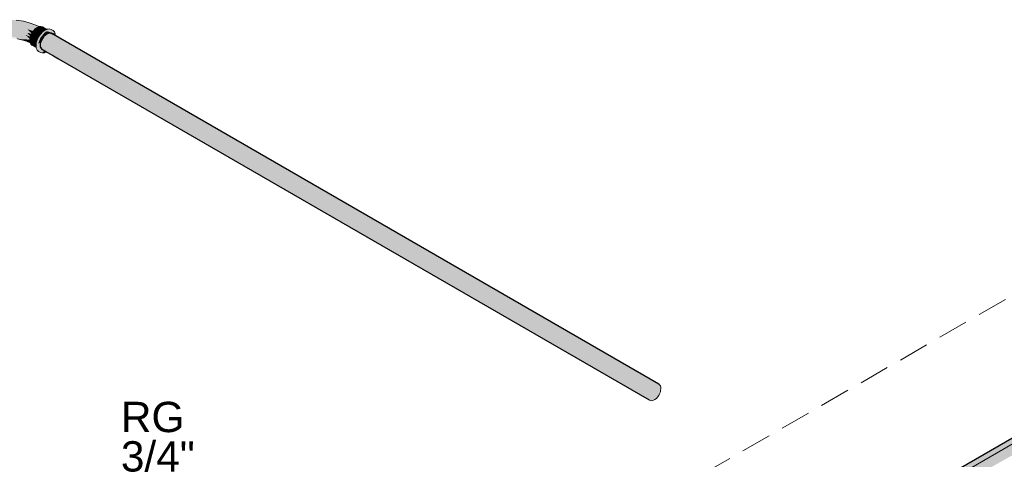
# Model space of a CAD drawing. Header units: millimetres. Extents: x 2 to 902, y -447 to 199.
# Tile 359 of 656: x 69.84 to 76.34, y 93.39 to 96.29. Entities that reach past the tile are written whole.
import ezdxf

# ---------------------------------------------------------------- set-up
doc = ezdxf.new("R2010")
doc.units = ezdxf.units.MM
doc.header["$MEASUREMENT"] = 0
doc.linetypes.add('JIS_02_2.0', pattern=[0.3, 0.2, -0.1])
doc.linetypes.add('NULL', pattern=[0])
for name, color, linetype, lineweight in [('AF-Condutos', 4, 'Continuous', 25), ('AF-Conexões', 9, 'Continuous', 18), ('DI-Elementos em corte', 9, 'Continuous', 18), ('DI-Área do detalhe', 7, 'JIS_02_2.0', 9), ('IFC-Parede-Contorno', 42, 'Continuous', 5), ('Textos', 7, 'Continuous', 9)]:
    doc.layers.add(name, color=color, linetype=linetype, lineweight=lineweight)
doc.styles.add('Arial', font='arial.ttf')

msp = doc.modelspace()

# ---------------------------------------------------------------- hatches: boundary and pattern name
at = {"layer": 'AF-Condutos', "linetype": 'Continuous'}
for points in [[(70.0723, 96.1356), (70.084, 96.1288), (74.0018, 93.8551), (70.084, 96.1292), (70.0724, 96.1359), (69.9969, 96.1797), (69.9835, 96.1581), (70.0694, 96.1082), (70.0879, 96.0976), (70.0878, 96.0978), (70.0694, 96.1085), (70.0878, 96.0978), (70.0879, 96.0976), (73.994, 93.8426), (70.084, 96.1288)], [(70.075, 96.1604), (70.0806, 96.1572), (74.0173, 93.8737), (70.0805, 96.1574), (70.075, 96.1606), (70.014, 96.196), (69.9969, 96.1797), (70.0724, 96.1359), (70.084, 96.1292), (70.084, 96.1294), (70.0724, 96.1361), (70.084, 96.1294), (70.084, 96.1292), (74.0074, 93.8642), (70.0806, 96.1572)], [(70.0769, 96.178), (70.0781, 96.1773), (74.0349, 93.8853), (70.0781, 96.1775), (70.0769, 96.1781), (70.0319, 96.2042), (70.014, 96.196), (70.075, 96.1606), (70.0805, 96.1575), (70.0805, 96.1576), (70.075, 96.1608), (70.0805, 96.1576), (70.0805, 96.1575), (74.0245, 93.8806), (70.0781, 96.1773)], [(70.0777, 96.1853), (70.0771, 96.1856), (70.0319, 96.2042), (70.0769, 96.1781), (70.0769, 96.1782), (70.0769, 96.1781), (70.0781, 96.1775), (70.0781, 96.1776), (70.0774, 96.1829), (70.0781, 96.1776), (70.0781, 96.1775), (74.0424, 93.8887)], [(70.0777, 96.1853), (70.0475, 96.2028), (70.0319, 96.2042)], [(74.0515, 93.8879), (74.058, 93.8873), (70.0475, 96.2028), (74.0424, 93.8887)], [(70.0561, 96.1157), (69.9835, 96.1581), (69.9762, 96.1349), (70.0396, 96.0982), (69.9762, 96.1349), (70.0395, 96.0981), (70.0666, 96.0825), (70.0666, 96.0826), (70.0666, 96.0825), (70.0915, 96.0682), (70.0914, 96.0683), (70.0915, 96.0682), (73.9867, 93.8194), (70.0879, 96.0971), (70.0694, 96.1079)], [(70.0394, 96.098), (70.0666, 96.0823), (70.0915, 96.0678), (73.9867, 93.8106), (73.9867, 93.8194), (70.0915, 96.0682), (70.0395, 96.0981), (70.0915, 96.068), (70.0666, 96.0824), (70.0395, 96.0981), (69.9762, 96.1349), (69.9762, 96.1141), (70.0252, 96.0858), (70.0269, 96.0848), (70.0645, 96.063), (69.9762, 96.1141), (70.0645, 96.063), (70.0942, 96.0458), (70.0942, 96.0459), (70.0927, 96.0578), (70.0657, 96.0735), (70.0338, 96.092), (70.0657, 96.0735), (70.0927, 96.0578), (70.0942, 96.0459), (70.0942, 96.0458), (73.9867, 93.7986), (70.0915, 96.0677), (70.0666, 96.0822), (70.0408, 96.0972)], [(69.9835, 96.1581), (70.0694, 96.1079), (70.0879, 96.0972), (73.9909, 93.8328), (70.0879, 96.0975), (70.0694, 96.1082)], [(70.0723, 96.1356), (73.994, 93.8426), (74.0018, 93.8551)], [(70.0724, 96.1359), (74.0018, 93.8551), (74.0074, 93.8642)], [(70.075, 96.1606), (74.0173, 93.8737), (74.0245, 93.8806)], [(70.075, 96.1604), (74.0074, 93.8642), (74.0173, 93.8737)], [(70.0769, 96.1781), (74.0349, 93.8853), (74.0424, 93.8887)], [(70.0769, 96.178), (74.0245, 93.8806), (74.0349, 93.8853)], [(69.9762, 96.1141), (70.0645, 96.0628), (70.0942, 96.0457), (73.9898, 93.7924), (70.0942, 96.0458), (70.0645, 96.063)], [(70.0167, 96.0801), (70.0171, 96.0799), (70.0204, 96.078), (70.0232, 96.0764), (70.0246, 96.0765), (70.0232, 96.0764), (70.0635, 96.0531), (70.0956, 96.0346), (73.994, 93.7838), (70.0942, 96.0456), (70.0645, 96.0628), (70.0385, 96.0779), (70.0271, 96.0846), (70.0264, 96.0843), (70.0232, 96.0829), (70.0185, 96.0809), (70.0232, 96.0829), (70.0264, 96.0843), (70.0271, 96.0846), (70.0268, 96.0847), (70.0247, 96.0854), (70.0268, 96.0847), (70.0251, 96.0857), (69.9762, 96.1141), (69.9835, 96.0993)], [(70.0394, 96.098), (70.0915, 96.0677), (73.9867, 93.7986), (73.9867, 93.8106), (70.0915, 96.0678)], [(70.0645, 96.063), (73.9898, 93.7924), (73.9867, 93.7986)], [(70.0645, 96.0628), (73.994, 93.7838), (73.9898, 93.7924)], [(70.0694, 96.1082), (73.9909, 93.8328), (73.994, 93.8426)], [(70.0694, 96.1079), (73.9867, 93.8194), (73.9909, 93.8328)], [(76.4051, 93.5287), (73.6944, 91.9635), (76.4051, 93.5285), (73.6942, 91.9633), (73.6943, 91.9632), (73.7069, 91.9499), (76.4072, 93.5095), (73.683, 91.9361), (76.4099, 93.4839), (76.4072, 93.5089), (76.4099, 93.4839), (73.6994, 91.9181), (76.4129, 93.4564), (76.41, 93.4831), (76.4129, 93.4564), (76.5144, 93.514), (76.5024, 93.5364), (76.4859, 93.5543), (76.4679, 93.5647), (76.4515, 93.5658), (76.4041, 93.5384), (73.6864, 91.9693), (73.6865, 91.9693)], [(73.6878, 91.97), (73.6865, 91.9693), (73.6933, 91.9643), (73.6942, 91.9633), (73.6944, 91.9635), (76.4051, 93.5287)], [(73.7079, 91.9502), (73.7071, 91.9497), (73.7112, 91.9453), (73.7212, 91.9307), (73.7237, 91.9322), (76.4099, 93.4839)], [(76.52, 93.491), (76.5144, 93.514), (73.7115, 91.8957)], [(73.7226, 91.9312), (73.7214, 91.9305), (73.7267, 91.9228), (73.7336, 91.9084), (73.7356, 91.9096), (76.5144, 93.514)]]:
    msp.add_hatch(color=151, dxfattribs=at).paths.add_polyline_path(points)
at = {"layer": 'AF-Conexões', "linetype": 'Continuous'}
for points in [[(69.7771, 96.1711), (69.8309, 96.1647), (69.8143, 96.168), (69.7698, 96.1739), (69.7289, 96.1781), (69.7642, 96.1745), (69.7698, 96.1739), (69.7698, 96.175), (69.7701, 96.1837), (69.7698, 96.1739), (69.8126, 96.1772), (69.8143, 96.168), (69.8525, 96.1633), (69.876, 96.1629), (69.8451, 96.1734), (69.876, 96.1629), (69.907, 96.1605), (69.9072, 96.1624), (69.9075, 96.1648), (69.8767, 96.176), (69.9075, 96.1648), (69.8787, 96.1922), (69.8365, 96.1877), (69.7932, 96.195), (69.7483, 96.1974), (69.7932, 96.195), (69.8365, 96.1877), (69.8787, 96.1922), (69.9106, 96.1803), (69.9113, 96.1827), (69.8896, 96.2062), (69.8526, 96.2133), (69.813, 96.2065), (69.8526, 96.2133), (69.8896, 96.2062), (69.9181, 96.1992), (69.9192, 96.2014), (69.8903, 96.2302), (69.8497, 96.2347), (69.8121, 96.2257), (69.7698, 96.226), (69.8121, 96.2257), (69.8497, 96.2347), (69.8903, 96.2302), (69.9294, 96.2174), (69.9309, 96.2197), (69.9131, 96.2408), (69.942, 96.2319), (69.9397, 96.2326), (69.9365, 96.2278), (69.9397, 96.2326), (69.9131, 96.2408), (69.9288, 96.2222), (69.9363, 96.2275), (69.9288, 96.2222), (69.9308, 96.2197), (69.931, 96.2198), (69.9312, 96.2201), (69.9341, 96.2243), (69.9312, 96.2201), (69.9359, 96.225), (69.9423, 96.2318), (69.9431, 96.2326), (69.9444, 96.2336), (69.9442, 96.2338), (69.9441, 96.2337), (69.9442, 96.2338), (69.9239, 96.2535), (69.8765, 96.2577), (69.8433, 96.2551), (69.8126, 96.2472), (69.8433, 96.2551), (69.8765, 96.2577), (69.9239, 96.2535), (69.942, 96.236), (69.9552, 96.2417), (69.942, 96.236), (69.9444, 96.2336), (69.9489, 96.2369), (69.9554, 96.2416), (69.9558, 96.2419), (69.9572, 96.2425), (69.9568, 96.2427), (69.9569, 96.2427), (69.9233, 96.2641), (69.9572, 96.2425), (69.9654, 96.246), (69.9669, 96.2466), (69.9525, 96.2546), (69.9021, 96.2726), (69.8833, 96.2718), (69.9021, 96.2726), (69.8651, 96.2819), (69.84, 96.2839), (69.8462, 96.2743), (69.84, 96.2839), (69.8651, 96.2819), (69.8169, 96.2899), (69.8058, 96.2846), (69.8077, 96.2692), (69.7763, 96.2446), (69.8077, 96.2692), (69.8058, 96.2846), (69.8169, 96.2899), (69.7729, 96.2926), (69.7707, 96.28), (69.7422, 96.2722), (69.7464, 96.2571), (69.7235, 96.2316), (69.7265, 96.212), (69.7034, 96.195), (69.7265, 96.212), (69.7235, 96.2316), (69.7464, 96.2571), (69.7422, 96.2722), (69.7707, 96.28), (69.7729, 96.2926), (69.7055, 96.2922), (69.7391, 96.2908), (69.7055, 96.2922), (69.668, 96.2884), (69.7007, 96.2877), (69.727, 96.2828), (69.7007, 96.2877), (69.668, 96.2884), (69.6485, 96.2827), (69.669, 96.2793), (69.6815, 96.2639), (69.6844, 96.2408), (69.6842, 96.2143), (69.6844, 96.2408), (69.6815, 96.2639), (69.669, 96.2793), (69.6485, 96.2827), (69.668, 96.2884), (69.6314, 96.2819), (69.593, 96.2721), (69.5753, 96.2649), (69.5755, 96.2647), (69.6147, 96.2721), (69.5755, 96.2647), (69.5822, 96.2577), (69.5847, 96.255), (69.6258, 96.2598), (69.6428, 96.2429), (69.6258, 96.2598), (69.5935, 96.2454), (69.6035, 96.2308), (69.6048, 96.2288), (69.6078, 96.2244), (69.6272, 96.2163), (69.6204, 96.198), (69.6213, 96.1948), (69.6498, 96.2093), (69.6213, 96.1948), (69.6252, 96.1818), (69.6264, 96.1779), (69.6601, 96.1877), (69.6842, 96.176), (69.6601, 96.1877), (69.6275, 96.174), (69.6285, 96.1638), (69.6292, 96.1577), (69.6292, 96.1573), (69.67, 96.1677), (69.6498, 96.168), (69.6844, 96.1674), (69.7305, 96.1715)], [(69.9525, 96.2546), (69.9661, 96.2471), (69.967, 96.2467), (69.9677, 96.247), (69.9672, 96.2472)], [(69.9998, 96.2187), (69.9677, 96.247), (69.9558, 96.2419), (69.9982, 96.2175)], [(69.9661, 96.2471), (69.9774, 96.2409), (69.9889, 96.2364)], [(69.9685, 96.2473), (69.9677, 96.247), (69.9998, 96.2187), (69.9999, 96.2187), (69.9705, 96.2456), (70.0083, 96.2244), (70.0102, 96.2252), (69.9788, 96.2414), (70.0102, 96.2252), (70.0082, 96.2267), (69.9804, 96.2485)], [(69.9705, 96.2456), (69.9984, 96.2202), (70.0067, 96.2237), (70.0082, 96.2243), (70.0083, 96.2244), (70.0078, 96.2245), (70.0079, 96.2246)], [(70.0173, 96.2282), (70.019, 96.229), (69.9906, 96.2454), (69.9804, 96.2485), (70.0102, 96.2252), (70.0163, 96.2278)], [(69.9064, 96.1658), (69.9075, 96.1648), (69.9083, 96.1724), (69.9092, 96.1808), (69.8787, 96.1922)], [(69.9106, 96.1835), (69.9113, 96.1827), (69.9132, 96.1889), (69.9181, 96.1992), (69.9164, 96.1996), (69.8896, 96.2062)], [(69.921, 96.2052), (69.9294, 96.2174), (69.9272, 96.2181), (69.8903, 96.2302), (69.9187, 96.2019), (69.9192, 96.2014)], [(69.9573, 96.1635), (69.9583, 96.1657), (69.9651, 96.1798), (69.972, 96.1758), (69.9662, 96.1821), (69.9312, 96.2201), (69.921, 96.2052), (69.9132, 96.1889), (69.9083, 96.1724), (69.9563, 96.1613)], [(69.9092, 96.1808), (69.9083, 96.1724), (69.9106, 96.1803)], [(69.9308, 96.2197), (69.9309, 96.2197), (69.931, 96.2198)], [(69.9766, 96.1966), (69.9431, 96.2326), (69.9312, 96.2201), (69.9665, 96.1818), (69.9753, 96.1947)], [(69.9882, 96.2091), (69.9558, 96.2419), (69.9431, 96.2326), (69.9867, 96.2075)], [(69.9848, 96.2086), (69.9431, 96.2326), (69.9765, 96.1968), (69.9766, 96.1966), (69.9768, 96.1969), (69.9773, 96.1976), (69.9867, 96.2075)], [(69.994, 96.0782), (70.0032, 96.0879), (70.0017, 96.0888), (69.9937, 96.0788), (69.996, 96.0816), (70.0017, 96.0888), (69.9835, 96.0993), (69.978, 96.1104), (69.9776, 96.1111), (69.9762, 96.1091), (69.9762, 96.1035), (69.9762, 96.1091), (69.9776, 96.1111), (69.9772, 96.112), (69.9762, 96.1098), (69.9772, 96.112), (69.9771, 96.1122), (69.9762, 96.1111), (69.9762, 96.1108), (69.9762, 96.1111), (69.9719, 96.106), (69.9762, 96.1111), (69.9771, 96.1122), (69.9762, 96.1113), (69.971, 96.1065), (69.9657, 96.1018), (69.9639, 96.1001), (69.9656, 96.1014), (69.9653, 96.1003), (69.9762, 96.1017), (69.9885, 96.0892), (69.9762, 96.1017), (69.9653, 96.1003), (69.965, 96.0996), (69.9762, 96.0947), (69.965, 96.0996), (69.965, 96.0995), (69.9762, 96.0931), (69.9908, 96.0846), (69.9762, 96.0931), (69.965, 96.0995), (69.965, 96.0996), (69.9653, 96.1003), (69.9656, 96.1014), (69.9639, 96.1001), (69.9649, 96.0991), (69.9639, 96.1001), (69.9658, 96.1019), (69.9708, 96.1066), (69.9659, 96.1022), (69.9708, 96.1066), (69.9658, 96.1019), (69.9639, 96.1001), (69.9657, 96.1018), (69.971, 96.1065), (69.9762, 96.1113), (69.9762, 96.1114), (69.9762, 96.1113), (69.9771, 96.1122), (69.9762, 96.1141), (69.9762, 96.1349), (69.9721, 96.1222), (69.9762, 96.1349), (69.9789, 96.1437), (69.9762, 96.1421), (69.9695, 96.1355), (69.9673, 96.1319), (69.9695, 96.1355), (69.9762, 96.1421), (69.9721, 96.1398), (69.9654, 96.1358), (69.9664, 96.1304), (69.9695, 96.1137), (69.9664, 96.1304), (69.9643, 96.127), (69.9664, 96.1304), (69.9654, 96.1358), (69.9616, 96.1337), (69.964, 96.1266), (69.969, 96.1121), (69.9678, 96.1084), (69.969, 96.1121), (69.964, 96.1266), (69.9616, 96.1337), (69.9622, 96.1237), (69.963, 96.1111), (69.9637, 96.1003), (69.963, 96.1111), (69.9622, 96.1237), (69.9616, 96.1337), (69.9616, 96.1228), (69.9616, 96.1119), (69.9616, 96.1014), (69.9616, 96.1337), (69.9769, 96.173), (69.9675, 96.1535), (69.9769, 96.173), (70.0033, 96.2058), (70.0185, 96.2169), (70.0644, 96.2028), (70.0754, 96.1994), (70.0695, 96.2124), (70.0602, 96.2211), (70.048, 96.2248), (70.0331, 96.2208), (70.048, 96.2248), (70.0338, 96.2234), (70.0308, 96.2222), (70.0213, 96.2276), (70.0308, 96.2222), (70.0338, 96.2234), (70.048, 96.2248), (70.0602, 96.2211), (70.0484, 96.2279), (70.0362, 96.2316), (70.022, 96.2302), (70.019, 96.229), (70.0067, 96.2237), (69.9915, 96.2126), (69.9891, 96.1908), (69.9915, 96.2126), (69.9773, 96.1976), (69.9651, 96.1798), (69.9557, 96.1603), (69.9499, 96.1405), (69.9596, 96.1149), (69.9499, 96.1405), (69.9479, 96.1217), (69.9612, 96.1017), (69.9479, 96.1217), (69.9495, 96.1085), (69.959, 96.103), (69.9495, 96.1085), (69.9499, 96.1053), (69.9557, 96.0923), (69.9651, 96.0836), (69.9769, 96.0768), (69.9675, 96.0855), (69.9769, 96.0768), (69.9891, 96.073), (69.9616, 96.0985), (69.9641, 96.0965), (69.9762, 96.0869), (69.9641, 96.0965), (69.9616, 96.0985), (69.964, 96.0963), (69.9762, 96.085), (69.9891, 96.073)], [(69.9968, 96.2182), (69.9558, 96.2419), (69.9876, 96.2098), (69.9882, 96.2091), (69.989, 96.21), (69.9915, 96.2126), (69.9982, 96.2175)], [(69.9572, 96.2425), (69.9569, 96.2427), (69.9568, 96.2427)], [(70.0301, 96.2034), (70.0224, 96.2041), (70.0125, 96.205), (70.0062, 96.1949), (70.0125, 96.205), (70.0033, 96.2058), (69.9847, 96.1827), (70.0042, 96.1916), (69.9847, 96.1827), (69.9769, 96.173), (69.9948, 96.1778), (69.9996, 96.1842), (70.0005, 96.1856), (69.9996, 96.1842), (69.9948, 96.1778), (69.9892, 96.1763), (69.9875, 96.1708), (69.9892, 96.1763), (69.9769, 96.173), (69.9693, 96.1535), (69.9616, 96.1337), (69.984, 96.1599), (69.9616, 96.1337), (69.9721, 96.1398), (69.9789, 96.1437), (69.9835, 96.1581), (69.9848, 96.1602), (69.9958, 96.178), (69.9969, 96.1797), (70.0036, 96.1862), (70.014, 96.196)], [(69.9984, 96.2202), (69.9999, 96.2187), (70.0014, 96.2198), (70.0067, 96.2237)], [(70.0754, 96.1994), (70.0711, 96.2007), (70.0431, 96.2093), (70.0282, 96.2139), (70.0185, 96.2169), (70.0044, 96.2067), (70.0369, 96.2089), (70.0393, 96.2076), (70.0369, 96.2089), (70.0044, 96.2067), (70.0033, 96.2058), (70.0301, 96.2034), (70.0312, 96.2039), (70.0319, 96.2042), (70.0475, 96.2028), (70.0479, 96.2026), (70.0487, 96.2021), (70.0494, 96.2017), (70.0588, 96.1963), (70.0604, 96.1954), (70.0628, 96.1939), (70.0631, 96.1938)], [(70.0079, 96.2246), (70.0078, 96.2245), (70.0083, 96.2244)], [(70.0754, 96.1994), (70.0631, 96.1938), (70.0644, 96.193)], [(70.0754, 96.1994), (70.0644, 96.193), (70.0651, 96.1927), (70.0666, 96.1918), (70.0667, 96.1917)], [(70.0754, 96.1994), (70.0668, 96.1917), (70.0668, 96.1916)], [(70.0754, 96.1994), (70.0668, 96.1916), (70.0669, 96.1916), (70.0771, 96.1857)], [(69.8318, 96.1653), (69.8526, 96.1622), (69.8525, 96.1633), (69.8287, 96.1662), (69.8143, 96.168), (69.8265, 96.1653), (69.836, 96.1641), (69.8309, 96.1647), (69.8405, 96.1628), (69.8527, 96.1604), (69.8526, 96.1622)], [(69.8309, 96.1647), (69.8265, 96.1653), (69.8527, 96.1593), (69.8527, 96.1604)], [(69.8525, 96.1633), (69.8579, 96.1614), (69.8855, 96.1518), (69.89, 96.1502), (69.8892, 96.1509), (69.8572, 96.1617), (69.8892, 96.1509), (69.876, 96.1629), (69.8536, 96.1633)], [(69.8579, 96.1614), (69.8525, 96.1633), (69.8527, 96.1593), (69.8764, 96.1535), (69.89, 96.1502)], [(69.89, 96.1502), (69.8527, 96.1593), (69.8847, 96.15), (69.91, 96.1391), (69.9095, 96.1404)], [(69.9058, 96.1488), (69.9077, 96.1479), (69.9066, 96.1567), (69.9062, 96.1606), (69.876, 96.1629)], [(69.9077, 96.1479), (69.876, 96.1629), (69.89, 96.1502), (69.9079, 96.1461)], [(69.9079, 96.1439), (69.9068, 96.1464), (69.89, 96.1502), (69.8984, 96.146), (69.9082, 96.1431), (69.9083, 96.143), (69.9083, 96.1431), (69.9082, 96.1438), (69.9082, 96.1439), (69.9079, 96.1461), (69.9068, 96.1464)], [(69.9086, 96.1408), (69.9083, 96.143), (69.9082, 96.1431), (69.8984, 96.146)], [(69.9062, 96.1606), (69.9066, 96.1567), (69.907, 96.1605)], [(69.9519, 96.1472), (69.9083, 96.1724), (69.9066, 96.1567), (69.9512, 96.1451)], [(69.9476, 96.133), (69.949, 96.1323), (69.9499, 96.1405), (69.9512, 96.1451), (69.9504, 96.1453), (69.9066, 96.1567)], [(69.9066, 96.1567), (69.948, 96.1228), (69.949, 96.1323)], [(69.9477, 96.1231), (69.9066, 96.1567), (69.9083, 96.143), (69.9477, 96.1203), (69.9479, 96.1217), (69.948, 96.1228)], [(69.95, 96.1483), (69.9519, 96.1472), (69.9557, 96.1603), (69.9561, 96.1614), (69.9083, 96.1724)], [(69.9493, 96.1096), (69.9491, 96.1114), (69.9489, 96.113), (69.9488, 96.1138), (69.9481, 96.1196), (69.9481, 96.12), (69.9291, 96.131), (69.9189, 96.1353), (69.9291, 96.131), (69.9083, 96.143), (69.91, 96.1391), (69.9132, 96.1321), (69.921, 96.1249), (69.9495, 96.1085)], [(69.9095, 96.1404), (69.9083, 96.143), (69.9086, 96.1408)], [(69.9481, 96.12), (69.9479, 96.1217), (69.9477, 96.1203)], [(69.9561, 96.1614), (69.9557, 96.1603), (69.9563, 96.1613)], [(70.0167, 96.0801), (70.0163, 96.0803), (70.0121, 96.0828), (70.009, 96.0846), (70.0032, 96.0879), (69.9949, 96.0764), (69.9952, 96.0757), (69.9949, 96.0764), (70.0032, 96.0879), (69.994, 96.0782), (69.9891, 96.073), (69.9956, 96.0748), (69.9891, 96.073), (69.9962, 96.0737), (70.0033, 96.0744)]]:
    msp.add_hatch(color=161, dxfattribs=at).paths.add_polyline_path(points)
at = {"layer": 'DI-Elementos em corte', "linetype": 'Continuous'}
msp.add_hatch(color=31, dxfattribs=at).paths.add_polyline_path([(74.049, 93.8018), (74.058, 93.813), (74.0625, 93.8227), (74.0686, 93.8359), (74.0702, 93.8454), (74.0724, 93.8584), (74.0708, 93.8661), (74.0686, 93.8766), (74.0642, 93.8811), (74.058, 93.8873), (74.0515, 93.8879), (74.0424, 93.8887), (74.0349, 93.8853), (74.0245, 93.8806), (74.0173, 93.8737), (74.0074, 93.8642), (74.0018, 93.8551), (73.994, 93.8426), (73.9909, 93.8328), (73.9867, 93.8194), (73.9867, 93.8106), (73.9867, 93.7986), (73.9898, 93.7924), (73.994, 93.7838), (73.9997, 93.7812), (74.0074, 93.7776), (74.0146, 93.7791), (74.0245, 93.7811), (74.0321, 93.7864), (74.0424, 93.7936)])

# ---------------------------------------------------------------- linework, layer by layer
at = {"layer": 'AF-Condutos'}
for p, q in [((69.9969, 96.1797), (69.9835, 96.1581)), ((70.014, 96.196), (69.9969, 96.1797)), ((70.0319, 96.2042), (70.014, 96.196)), ((70.0475, 96.2028), (70.0319, 96.2042)), ((74.058, 93.8873), (70.0475, 96.2028)), ((69.9835, 96.1581), (69.9762, 96.1349)), ((69.9762, 96.1349), (69.9762, 96.1141)), ((69.9762, 96.1141), (69.9835, 96.0993)), ((69.9835, 96.0993), (70.0167, 96.0801)), ((70.0167, 96.0801), (70.0171, 96.0799)), ((70.0171, 96.0799), (70.0204, 96.078)), ((70.0204, 96.078), (70.0232, 96.0764)), ((70.0232, 96.0764), (70.0635, 96.0531)), ((70.0635, 96.0531), (70.0956, 96.0346)), ((70.0956, 96.0346), (73.994, 93.7838)), ((76.4041, 93.5384), (73.6864, 91.9693))]:
    msp.add_line(p, q, dxfattribs=at)
at = {"layer": 'AF-Conexões'}
for p, q in [((69.8651, 96.2819), (69.8169, 96.2899)), ((69.9021, 96.2726), (69.8651, 96.2819)), ((69.9525, 96.2546), (69.9021, 96.2726)), ((69.9672, 96.2472), (69.9525, 96.2546)), ((69.9677, 96.247), (69.9558, 96.2419)), ((69.9677, 96.247), (69.9672, 96.2472)), ((69.9685, 96.2473), (69.9677, 96.247)), ((69.9804, 96.2485), (69.9685, 96.2473)), ((69.9906, 96.2454), (69.9804, 96.2485)), ((70.019, 96.229), (69.9906, 96.2454)), ((69.9132, 96.1889), (69.9083, 96.1724)), ((69.921, 96.2052), (69.9132, 96.1889)), ((69.9312, 96.2201), (69.921, 96.2052)), ((69.9431, 96.2326), (69.9312, 96.2201)), ((69.9558, 96.2419), (69.9431, 96.2326)), ((69.9651, 96.1798), (69.9557, 96.1603)), ((69.9773, 96.1976), (69.9651, 96.1798)), ((69.9915, 96.2126), (69.9773, 96.1976)), ((70.0067, 96.2237), (69.9915, 96.2126)), ((70.019, 96.229), (70.0067, 96.2237)), ((70.022, 96.2302), (70.019, 96.229)), ((70.0362, 96.2316), (70.022, 96.2302)), ((70.0484, 96.2279), (70.0362, 96.2316)), ((70.0602, 96.2211), (70.0484, 96.2279)), ((70.0695, 96.2124), (70.0602, 96.2211)), ((70.0754, 96.1994), (70.0695, 96.2124)), ((70.0771, 96.1857), (70.0754, 96.1994)), ((69.8265, 96.1653), (69.8527, 96.1593)), ((69.8527, 96.1593), (69.8847, 96.15)), ((69.8847, 96.15), (69.91, 96.1391)), ((69.9083, 96.1724), (69.9066, 96.1567)), ((69.9066, 96.1567), (69.9083, 96.143)), ((69.9083, 96.143), (69.91, 96.1391)), ((69.91, 96.1391), (69.9132, 96.1321)), ((69.9132, 96.1321), (69.921, 96.1249)), ((69.921, 96.1249), (69.9495, 96.1085)), ((69.9499, 96.1405), (69.9479, 96.1217)), ((69.9479, 96.1217), (69.9495, 96.1085)), ((69.9557, 96.1603), (69.9499, 96.1405)), ((69.9495, 96.1085), (69.9499, 96.1053)), ((69.9499, 96.1053), (69.9557, 96.0923)), ((69.9557, 96.0923), (69.9651, 96.0836)), ((69.9651, 96.0836), (69.9769, 96.0768)), ((69.9769, 96.0768), (69.9891, 96.073)), ((69.9891, 96.073), (69.9962, 96.0737)), ((69.9962, 96.0737), (70.0033, 96.0744)), ((70.0033, 96.0744), (70.0167, 96.0801))]:
    msp.add_line(p, q, dxfattribs=at)
at = {"layer": 'DI-Elementos em corte'}
for p, q in [((74.0642, 93.8811), (74.058, 93.8873)), ((74.0686, 93.8766), (74.0642, 93.8811)), ((74.0708, 93.8661), (74.0686, 93.8766)), ((74.0686, 93.8359), (74.0702, 93.8454)), ((74.0702, 93.8454), (74.0724, 93.8584)), ((74.0724, 93.8584), (74.0708, 93.8661)), ((73.994, 93.7838), (73.9997, 93.7812)), ((73.9997, 93.7812), (74.0074, 93.7776)), ((74.0074, 93.7776), (74.0146, 93.7791)), ((74.0146, 93.7791), (74.0245, 93.7811)), ((74.0245, 93.7811), (74.0321, 93.7864)), ((74.0321, 93.7864), (74.0424, 93.7936)), ((74.0424, 93.7936), (74.049, 93.8018)), ((74.049, 93.8018), (74.058, 93.813)), ((74.058, 93.813), (74.0625, 93.8227)), ((74.0625, 93.8227), (74.0686, 93.8359))]:
    msp.add_line(p, q, dxfattribs=at)
at = {"layer": 'DI-Área do detalhe', "color": 7}
msp.add_lwpolyline([(63.9615, 87.2967), (79.4324, 96.2288), (87.8119, 91.391), (72.3409, 82.4588), (63.9615, 87.2967)], dxfattribs=at)
at = {"layer": 'IFC-Parede-Contorno', "color": 7, "lineweight": 5}
msp.add_line((64.8109, 86.8062), (80.2819, 95.7384), dxfattribs=at)

# ---------------------------------------------------------------- texts
at = {"layer": 'Textos', "linetype": 'NULL', "char_height": 0.2, "attachment_point": 7, "line_spacing_factor": 0.6, "style": 'Arial'}
for s, insert, width in [('RG', (70.5083, 93.5679), 0.838415), ('3/4"', (70.5083, 93.3079), 0.975)]:
    msp.add_mtext(s, dxfattribs=dict(at, insert=insert, width=width))

doc.saveas('drawing.dxf')
